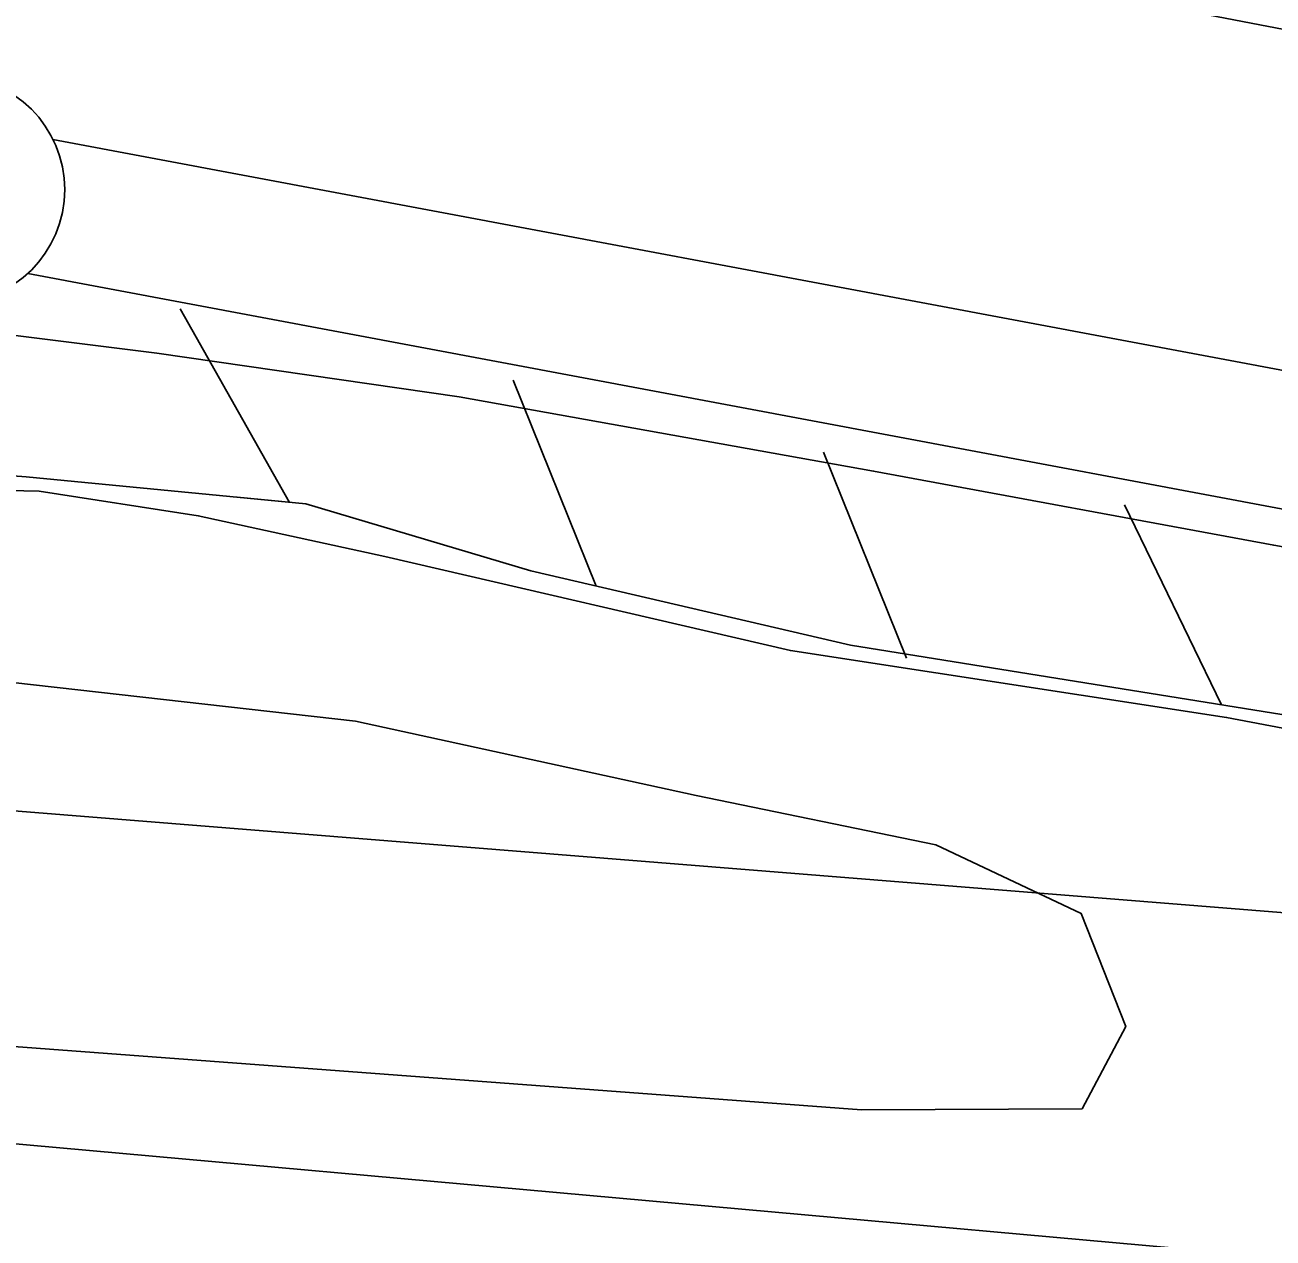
# Model space of a CAD drawing. Extents: x 3392644 to 3430565, y 576657 to 602123.
# Drawn here: x 3406261.1 to 3406535.5, y 596522.5 to 596789.2 of the extents above; entities that cross this region are included whole.
import ezdxf

# ---------------------------------------------------------------- set-up
doc = ezdxf.new("R2010")
doc.units = 0
for name, color, linetype in [('V-FLOD-BASE', 7, 'Continuous'), ('V-LEVE-TOET', 7, 'Continuous'), ('V-RRAP-FSHR', 7, 'Continuous'), ('V-SITE-VEGE', 7, 'Continuous'), ('V-SURV-LINE', 7, 'Continuous'), ('V-TOPO-MAJR', 7, 'Continuous'), ('V-TOPO-MINR', 7, 'Continuous')]:
    doc.layers.add(name, color=color, linetype=linetype)

msp = doc.modelspace()

# ---------------------------------------------------------------- linework, layer by layer
at = {"layer": 'V-FLOD-BASE'}
msp.add_lwpolyline([(3405968.83, 596688.92), (3406100.79, 596709), (3406161.61, 596718.03), (3406198.58, 596721.78), (3406223.64, 596723.09), (3406253.08, 596721.63), (3406290.09, 596717.02), (3406356.56, 596707.38), (3406447.71, 596691.09), (3406535.69, 596674.78), (3406608.54, 596661.59), (3406709.25, 596644.15), (3406735.92, 596638.7)], dxfattribs=at)
at = {"layer": 'V-LEVE-TOET'}
for points in [[(3406512.07, 596793.12), (3406564.24, 596783.14), (3406670.66, 596760.31), (3406772.72, 596741.8), (3406886.24, 596722.16), (3406974.05, 596706.75), (3407094.3, 596684.37), (3407173.02, 596671.29), (3407300.77, 596650.53), (3407392.54, 596634.74), (3407518.32, 596612.78), (3407619.19, 596595.06), (3407735.88, 596572.27), (3407834.39, 596552.17), (3407966.54, 596519.17), (3408058.36, 596493.5), (3408135.94, 596466.98), (3408223.04, 596436.15), (3408346.94, 596392.05), (3408460.93, 596356.21), (3408620.84, 596303.97), (3408698.02, 596279.82), (3408827.47, 596234.56)], [(3406650.33, 596613.25), (3406525.33, 596636.94), (3406429.41, 596651.62), (3406340.22, 596672.3), (3406299.21, 596681.26), (3406264.18, 596686.67), (3406233.95, 596687.33), (3406183.06, 596682.72), (3406123.03, 596676.88), (3406051.86, 596670.19), (3405966.78, 596660.66)]]:
    msp.add_lwpolyline(points, dxfattribs=at)
at = {"layer": 'V-RRAP-FSHR'}
for p, q in [((3406319.27, 596684.22), (3406295.23, 596726.73)), ((3406386.72, 596665.81), (3406368.48, 596711.1)), ((3406454.91, 596649.98), (3406436.67, 596695.28)), ((3406524.19, 596639.71), (3406502.89, 596683.65))]:
    msp.add_line(p, q, dxfattribs=at)
for points in [[(3405272.9, 596647.36), (3405371.34, 596650.15), (3405472.57, 596657.84), (3405544.16, 596659.55), (3405613.58, 596656.71), (3405688.32, 596651.51), (3405762.87, 596647.18), (3405839.2, 596649.12), (3405922.32, 596659.34), (3405991.91, 596667.68), (3406081.83, 596677.41), (3406166.23, 596685.47), (3406222.11, 596692.78), (3406261.32, 596689.82), (3406322.82, 596683.88), (3406372.32, 596669.15), (3406442.62, 596652.83), (3406605.44, 596626.63)], [(3406307.73, 596685.34), (3406322.82, 596683.88), (3406372.32, 596669.15), (3406442.62, 596652.83), (3406605.44, 596626.63), (3406771.07, 596593), (3406923.33, 596562.12), (3407022.54, 596544.19)]]:
    msp.add_lwpolyline(points, dxfattribs=at)
at = {"layer": 'V-SITE-VEGE'}
msp.add_lwpolyline([(3405526.4, 596587.74), (3405609.77, 596587.49), (3405682.08, 596591), (3405783.22, 596586.31), (3405873.65, 596587.74), (3405918.74, 596595.92), (3405974.75, 596610.18), (3406027.63, 596623.6), (3406157.79, 596642.21), (3406239.53, 596646.74), (3406333.8, 596636.08), (3406408.7, 596619.79), (3406461.4, 596608.95), (3406493.33, 596593.85), (3406503.15, 596568.96), (3406493.53, 596550.9), (3406445.04, 596550.68), (3406199.7, 596568.96), (3406122.14, 596561.68), (3406012.93, 596558.88)], dxfattribs=at)
at = {"layer": 'V-SURV-LINE'}
for points in [[(3406267.24, 596764.02), (3407751.81, 596485.36)], [(3407746.27, 596455.88), (3406261.69, 596734.54)]]:
    msp.add_lwpolyline(points, dxfattribs=at)
msp.add_circle((3406244.83, 596752.96), 25, dxfattribs=at)
at = {"layer": 'V-TOPO-MAJR'}
msp.add_lwpolyline([(3406897.18, 596565.18), (3406233.92, 596618.35), (3406206.21, 596621.47), (3406178.71, 596625.75), (3405114.68, 596526.12), (3405098.07, 596523.43), (3405081.57, 596520.29), (3405065.2, 596516.47), (3405048.93, 596512.2), (3405032.84, 596507.3), (3405016.87, 596502.02), (3405001.11, 596496.17), (3404985.48, 596489.94), (3404298.55, 596274.17)], dxfattribs=at)
at = {"layer": 'V-TOPO-MINR'}
msp.add_lwpolyline([(3408767.01, 595973.92), (3408090.9, 596264.37), (3408063.69, 596271.9), (3408036.32, 596278.88), (3407650.8, 596371.03), (3407190.29, 596456.61), (3407169.61, 596459.64), (3407148.91, 596462.42), (3407128.15, 596464.82), (3407107.37, 596466.96), (3406238.79, 596545.01), (3406210.61, 596547.14), (3406182.42, 596548.92), (3405129.53, 596475.9), (3405115.97, 596473.14), (3405102.51, 596469.97), (3405089.21, 596466.19), (3405076.02, 596462.02), (3404210.6, 596068.94)], dxfattribs=at)

doc.saveas('drawing.dxf')
